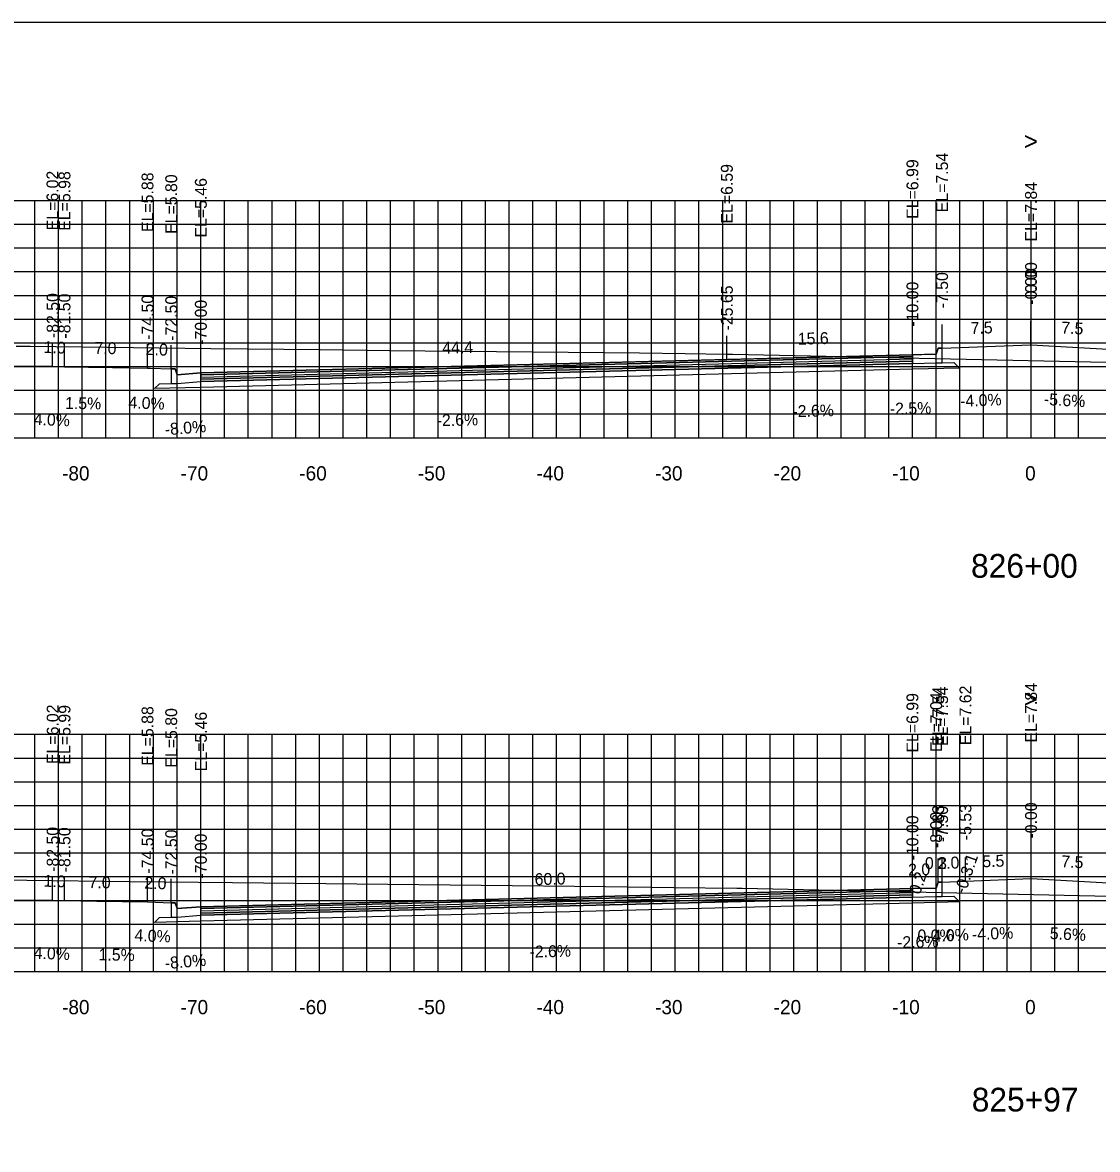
# Model space of a CAD drawing. Extents: x 1797419 to 1809236, y 248759 to 251512.
# Drawn here: x 1806966 to 1807056.6, y 250174.4 to 250269.4 of the extents above; entities that cross this region are included whole.
import ezdxf

# ---------------------------------------------------------------- set-up
doc = ezdxf.new("R2010")
doc.units = 0
for name, color, linetype in [('1', 7, 'Continuous'), ('10', 7, 'Continuous'), ('3', 7, 'Continuous'), ('4', 7, 'Continuous'), ('60', 7, 'Continuous'), ('BASE', 7, 'Continuous'), ('CL-CNST', 7, 'Continuous'), ('Level 62', 7, 'Continuous'), ('LOWER BINDER', 7, 'Continuous'), ('M-ROADS', 7, 'Continuous'), ('UPPER BINDER', 7, 'Continuous'), ('WEARING', 7, 'Continuous')]:
    doc.layers.add(name, color=color, linetype=linetype)

msp = doc.modelspace()

# ---------------------------------------------------------------- linework, layer by layer
for p, q in [((1807050.997, 250242.269), (1807050.997, 250244.269)), ((1807051.002, 250242.269), (1807051.002, 250244.269)), ((1807041.001, 250241.418), (1807041.001, 250243.418)), ((1807043.501, 250241.969), (1807043.501, 250243.969)), ((1806968.505, 250240.453), (1806968.505, 250242.453)), ((1806969.504, 250240.413), (1806969.504, 250242.413)), ((1807025.353, 250241.019), (1807025.353, 250243.019)), ((1806976.504, 250240.308), (1806976.504, 250242.308)), ((1806976.505, 250240.308), (1806976.505, 250242.308)), ((1806978.505, 250240.228), (1806978.505, 250242.228)), ((1806981.002, 250239.888), (1806981.002, 250241.888)), ((1807043.172, 250196.973), (1807043.172, 250198.973)), ((1807043.502, 250196.973), (1807043.502, 250198.973)), ((1807045.473, 250197.052), (1807045.473, 250199.052)), ((1807051.001, 250197.273), (1807051.001, 250199.273)), ((1807041.001, 250196.422), (1807041.001, 250198.422)), ((1807043.001, 250196.473), (1807043.001, 250198.473)), ((1806968.505, 250195.457), (1806968.505, 250197.457)), ((1806969.505, 250195.417), (1806969.505, 250197.417)), ((1806976.504, 250195.312), (1806976.504, 250197.312)), ((1806978.504, 250195.232), (1806978.504, 250197.232)), ((1806981.009, 250194.892), (1806981.009, 250196.892))]:
    msp.add_line(p, q)
for points in [[(1806901.002, 250079.432), (1807201.002, 250079.432), (1807201.002, 250269.432), (1806901.002, 250269.432)], [(1807043.501, 250241.969), (1807043.172, 250241.969), (1807043.002, 250241.469), (1807041.001, 250241.418), (1807041.001, 250240.698), (1807043.002, 250240.749), (1807043.501, 250240.749)], [(1806981.002, 250239.888), (1806979.001, 250239.728), (1806978.835, 250240.228), (1806978.505, 250240.228), (1806978.505, 250239.008), (1806979.001, 250239.008), (1806981.002, 250239.168)], [(1807043.502, 250196.973), (1807043.172, 250196.973), (1807043.001, 250196.473), (1807041.001, 250196.422), (1807041.001, 250195.702), (1807043.001, 250195.753), (1807043.502, 250195.753)], [(1806981.002, 250194.892), (1806979.002, 250194.732), (1806978.835, 250195.232), (1806978.504, 250195.232), (1806978.504, 250194.012), (1806979.002, 250194.012), (1806981.002, 250194.172)]]:
    msp.add_lwpolyline(points, close=True)
at = {"layer": '60'}
for p, q in [((1806901.002, 250234.432), (1807201.002, 250234.432)), ((1806971.002, 250234.372), (1806971.002, 250234.432)), ((1806981.002, 250234.372), (1806981.002, 250234.432)), ((1806991.002, 250234.372), (1806991.002, 250234.432)), ((1807001.002, 250234.372), (1807001.002, 250234.432)), ((1807011.002, 250234.372), (1807011.002, 250234.432)), ((1807021.002, 250234.372), (1807021.002, 250234.432)), ((1807031.002, 250234.372), (1807031.002, 250234.432)), ((1807041.002, 250234.372), (1807041.002, 250234.432)), ((1807051.002, 250234.372), (1807051.002, 250234.432)), ((1806901.002, 250189.432), (1807201.002, 250189.432)), ((1806971.002, 250189.372), (1806971.002, 250189.432)), ((1806981.002, 250189.372), (1806981.002, 250189.432)), ((1806991.002, 250189.372), (1806991.002, 250189.432)), ((1807001.002, 250189.372), (1807001.002, 250189.432)), ((1807011.002, 250189.372), (1807011.002, 250189.432)), ((1807021.002, 250189.372), (1807021.002, 250189.432)), ((1807031.002, 250189.372), (1807031.002, 250189.432)), ((1807041.002, 250189.372), (1807041.002, 250189.432)), ((1807051.002, 250189.372), (1807051.002, 250189.432))]:
    msp.add_line(p, q, dxfattribs=at)
at = {"layer": 'BASE'}
for points in [[(1806977.088, 250238.568), (1806977.505, 250238.986), (1806978.505, 250239.008), (1806979.001, 250239.008), (1806981.002, 250239.168), (1807041.001, 250240.698), (1807043.002, 250240.749), (1807043.501, 250240.749), (1807044.502, 250240.776), (1807044.979, 250240.299), (1807041.001, 250240.198), (1806981.002, 250238.668)], [(1806977.088, 250193.572), (1806977.504, 250193.99), (1806978.504, 250194.012), (1806979.002, 250194.012), (1806981.002, 250194.172), (1807041.001, 250195.702), (1807043.001, 250195.753), (1807043.502, 250195.753), (1807044.502, 250195.78), (1807044.979, 250195.303), (1807041.001, 250195.202), (1806981.002, 250193.672)]]:
    msp.add_lwpolyline(points, close=True, dxfattribs=at)
at = {"layer": 'CL-CNST'}
for points in [[(1806901.002, 250240.815), (1806968.49, 250240.453), (1806968.505, 250240.453), (1806969.504, 250240.413), (1806973.564, 250240.352), (1806976.504, 250240.308), (1806976.505, 250240.308), (1806976.742, 250240.298), (1806978.505, 250240.228), (1806978.835, 250240.228), (1806979.001, 250239.728), (1806981.002, 250239.888), (1807025.353, 250241.019), (1807041.001, 250241.418), (1807041.782, 250241.438), (1807043.002, 250241.469), (1807043.172, 250241.969), (1807043.22, 250241.969), (1807043.501, 250241.969), (1807050.997, 250242.269), (1807051.002, 250242.269), (1807058.499, 250241.848)], [(1806901.002, 250195.819), (1806932.282, 250195.651), (1806968.505, 250195.457), (1806969.505, 250195.417), (1806972.218, 250195.376), (1806976.504, 250195.312), (1806978.504, 250195.232), (1806978.835, 250195.232), (1806978.943, 250194.907), (1806979.002, 250194.732), (1806981.002, 250194.892), (1806981.009, 250194.892), (1807041.001, 250196.422), (1807043.001, 250196.473), (1807043.172, 250196.973), (1807043.502, 250196.973), (1807045.473, 250197.052), (1807051.001, 250197.273), (1807058.502, 250196.852)]]:
    msp.add_lwpolyline(points, dxfattribs=at)
at = {"layer": 'Level 62'}
for p, q in [((1806901.002, 250254.432), (1807201.002, 250254.432)), ((1806967.002, 250234.432), (1806967.002, 250254.432)), ((1806969.002, 250234.432), (1806969.002, 250254.432)), ((1806971.002, 250234.432), (1806971.002, 250254.432)), ((1806973.002, 250234.432), (1806973.002, 250254.432)), ((1806975.002, 250234.432), (1806975.002, 250254.432)), ((1806977.002, 250234.432), (1806977.002, 250254.432)), ((1806979.002, 250234.432), (1806979.002, 250254.432)), ((1806981.002, 250234.432), (1806981.002, 250254.432)), ((1806983.002, 250234.432), (1806983.002, 250254.432)), ((1806985.002, 250234.432), (1806985.002, 250254.432)), ((1806987.002, 250234.432), (1806987.002, 250254.432)), ((1806989.002, 250234.432), (1806989.002, 250254.432)), ((1806991.002, 250234.432), (1806991.002, 250254.432)), ((1806993.002, 250234.432), (1806993.002, 250254.432)), ((1806995.002, 250234.432), (1806995.002, 250254.432)), ((1806997.002, 250234.432), (1806997.002, 250254.432)), ((1806999.002, 250234.432), (1806999.002, 250254.432)), ((1807001.002, 250234.432), (1807001.002, 250254.432)), ((1807003.002, 250234.432), (1807003.002, 250254.432)), ((1807005.002, 250234.432), (1807005.002, 250254.432)), ((1807007.002, 250234.432), (1807007.002, 250254.432)), ((1807009.002, 250234.432), (1807009.002, 250254.432)), ((1807011.002, 250234.432), (1807011.002, 250254.432)), ((1807013.002, 250234.432), (1807013.002, 250254.432)), ((1807015.002, 250234.432), (1807015.002, 250254.432)), ((1807017.002, 250234.432), (1807017.002, 250254.432)), ((1807019.002, 250234.432), (1807019.002, 250254.432)), ((1807021.002, 250234.432), (1807021.002, 250254.432)), ((1807023.002, 250234.432), (1807023.002, 250254.432)), ((1807025.002, 250234.432), (1807025.002, 250254.432)), ((1807027.002, 250234.432), (1807027.002, 250254.432)), ((1807029.002, 250234.432), (1807029.002, 250254.432)), ((1807031.002, 250234.432), (1807031.002, 250254.432)), ((1807033.002, 250234.432), (1807033.002, 250254.432)), ((1807035.002, 250234.432), (1807035.002, 250254.432)), ((1807037.002, 250234.432), (1807037.002, 250254.432)), ((1807039.002, 250234.432), (1807039.002, 250254.432)), ((1807041.002, 250234.432), (1807041.002, 250254.432)), ((1807043.002, 250234.432), (1807043.002, 250254.432)), ((1807045.002, 250234.432), (1807045.002, 250254.432)), ((1807047.002, 250234.432), (1807047.002, 250254.432)), ((1807049.002, 250234.432), (1807049.002, 250254.432)), ((1807051.002, 250234.432), (1807051.002, 250254.432)), ((1807053.002, 250234.432), (1807053.002, 250254.432)), ((1807055.002, 250234.432), (1807055.002, 250254.432)), ((1806901.002, 250252.432), (1807201.002, 250252.432)), ((1806901.002, 250250.432), (1807201.002, 250250.432)), ((1806901.002, 250248.432), (1807201.002, 250248.432)), ((1806901.002, 250246.432), (1807201.002, 250246.432)), ((1806901.002, 250244.432), (1807201.002, 250244.432)), ((1806901.002, 250242.432), (1807201.002, 250242.432)), ((1806901.002, 250240.432), (1807201.002, 250240.432)), ((1806901.002, 250238.432), (1807201.002, 250238.432)), ((1806901.002, 250236.432), (1807201.002, 250236.432)), ((1806901.002, 250234.432), (1807201.002, 250234.432)), ((1806901.002, 250209.432), (1807201.002, 250209.432)), ((1806967.002, 250189.432), (1806967.002, 250209.432)), ((1806969.002, 250189.432), (1806969.002, 250209.432)), ((1806971.002, 250189.432), (1806971.002, 250209.432)), ((1806973.002, 250189.432), (1806973.002, 250209.432)), ((1806975.002, 250189.432), (1806975.002, 250209.432)), ((1806977.002, 250189.432), (1806977.002, 250209.432)), ((1806979.002, 250189.432), (1806979.002, 250209.432)), ((1806981.002, 250189.432), (1806981.002, 250209.432)), ((1806983.002, 250189.432), (1806983.002, 250209.432)), ((1806985.002, 250189.432), (1806985.002, 250209.432)), ((1806987.002, 250189.432), (1806987.002, 250209.432)), ((1806989.002, 250189.432), (1806989.002, 250209.432)), ((1806991.002, 250189.432), (1806991.002, 250209.432)), ((1806993.002, 250189.432), (1806993.002, 250209.432)), ((1806995.002, 250189.432), (1806995.002, 250209.432)), ((1806997.002, 250189.432), (1806997.002, 250209.432)), ((1806999.002, 250189.432), (1806999.002, 250209.432)), ((1807001.002, 250189.432), (1807001.002, 250209.432)), ((1807003.002, 250189.432), (1807003.002, 250209.432)), ((1807005.002, 250189.432), (1807005.002, 250209.432)), ((1807007.002, 250189.432), (1807007.002, 250209.432)), ((1807009.002, 250189.432), (1807009.002, 250209.432)), ((1807011.002, 250189.432), (1807011.002, 250209.432)), ((1807013.002, 250189.432), (1807013.002, 250209.432)), ((1807015.002, 250189.432), (1807015.002, 250209.432)), ((1807017.002, 250189.432), (1807017.002, 250209.432)), ((1807019.002, 250189.432), (1807019.002, 250209.432)), ((1807021.002, 250189.432), (1807021.002, 250209.432)), ((1807023.002, 250189.432), (1807023.002, 250209.432)), ((1807025.002, 250189.432), (1807025.002, 250209.432)), ((1807027.002, 250189.432), (1807027.002, 250209.432)), ((1807029.002, 250189.432), (1807029.002, 250209.432)), ((1807031.002, 250189.432), (1807031.002, 250209.432)), ((1807033.002, 250189.432), (1807033.002, 250209.432)), ((1807035.002, 250189.432), (1807035.002, 250209.432)), ((1807037.002, 250189.432), (1807037.002, 250209.432)), ((1807039.002, 250189.432), (1807039.002, 250209.432)), ((1807041.002, 250189.432), (1807041.002, 250209.432)), ((1807043.002, 250189.432), (1807043.002, 250209.432)), ((1807045.002, 250189.432), (1807045.002, 250209.432)), ((1807047.002, 250189.432), (1807047.002, 250209.432)), ((1807049.002, 250189.432), (1807049.002, 250209.432)), ((1807051.002, 250189.432), (1807051.002, 250209.432)), ((1807053.002, 250189.432), (1807053.002, 250209.432)), ((1807055.002, 250189.432), (1807055.002, 250209.432)), ((1806901.002, 250207.432), (1807201.002, 250207.432)), ((1806901.002, 250205.432), (1807201.002, 250205.432)), ((1806901.002, 250203.432), (1807201.002, 250203.432)), ((1806901.002, 250201.432), (1807201.002, 250201.432)), ((1806901.002, 250199.432), (1807201.002, 250199.432)), ((1806901.002, 250197.432), (1807201.002, 250197.432)), ((1806901.002, 250195.432), (1807201.002, 250195.432)), ((1806901.002, 250193.432), (1807201.002, 250193.432)), ((1806901.002, 250191.432), (1807201.002, 250191.432)), ((1806901.002, 250189.432), (1807201.002, 250189.432))]:
    msp.add_line(p, q, dxfattribs=at)
at = {"layer": 'LOWER BINDER'}
for points in [[(1806981.002, 250239.358), (1806981.002, 250239.548), (1807041.001, 250241.078), (1807041.001, 250240.888)], [(1806981.002, 250239.168), (1806981.002, 250239.358), (1807041.001, 250240.888), (1807041.001, 250240.698)], [(1806981.002, 250194.362), (1806981.002, 250194.552), (1807041.001, 250196.082), (1807041.001, 250195.892)], [(1806981.002, 250194.172), (1806981.002, 250194.362), (1807041.001, 250195.892), (1807041.001, 250195.702)]]:
    msp.add_lwpolyline(points, close=True, dxfattribs=at)
at = {"layer": 'M-ROADS'}
for points in [[(1806965.429, 250242.143), (1806966.623, 250242.138), (1806981.858, 250241.967), (1806991.057, 250241.862), (1806996.9, 250241.796), (1807017.983, 250241.576), (1807021.825, 250241.521), (1807025.35, 250241.483), (1807025.819, 250241.482), (1807057.342, 250240.804)], [(1806958.113, 250197.161), (1806966.321, 250197.128), (1806975.001, 250197.03), (1806983.662, 250196.932), (1807015.124, 250196.603), (1807020.895, 250196.52), (1807026.198, 250196.463), (1807026.641, 250196.463), (1807056.379, 250195.823), (1807070.003, 250195.63)]]:
    msp.add_lwpolyline(points, dxfattribs=at)
at = {"layer": 'UPPER BINDER'}
for points in [[(1807041.001, 250241.268), (1806981.002, 250239.738), (1806981.002, 250239.548), (1807041.001, 250241.078)], [(1807041.001, 250196.272), (1806981.002, 250194.742), (1806981.002, 250194.552), (1807041.001, 250196.082)]]:
    msp.add_lwpolyline(points, close=True, dxfattribs=at)
at = {"layer": 'WEARING'}
for points in [[(1807041.001, 250241.418), (1806981.002, 250239.888), (1806981.002, 250239.738), (1807041.001, 250241.268)], [(1807041.001, 250196.422), (1806981.002, 250194.892), (1806981.002, 250194.742), (1807041.001, 250196.272)]]:
    msp.add_lwpolyline(points, close=True, dxfattribs=at)

# ---------------------------------------------------------------- texts
msp.add_text('-0.3:1', height=1, rotation=71.19842).set_placement((1807045.453, 250195.917))
at = {"layer": '1'}
for s, p in [('826+00', (1807045.942, 250222.632)), ('825+97', (1807046.002, 250177.632))]:
    msp.add_text(s, height=2, dxfattribs=at).set_placement(p)
at = {"layer": '10'}
for s, p in [('-80', (1806969.298, 250230.832)), ('-70', (1806979.298, 250230.832)), ('-60', (1806989.298, 250230.832)), ('-50', (1806999.298, 250230.832)), ('-40', (1807009.298, 250230.832)), ('-30', (1807019.298, 250230.832)), ('-20', (1807029.298, 250230.832)), ('-10', (1807039.298, 250230.832)), ('0', (1807050.501, 250230.832)), ('-80', (1806969.298, 250185.832)), ('-70', (1806979.298, 250185.832)), ('-60', (1806989.298, 250185.832)), ('-50', (1806999.298, 250185.832)), ('-40', (1807009.298, 250185.832)), ('-30', (1807019.298, 250185.832)), ('-20', (1807029.298, 250185.832)), ('-10', (1807039.298, 250185.832)), ('0', (1807050.501, 250185.832))]:
    msp.add_text(s, height=1.2, dxfattribs=at).set_placement(p)
at = {"layer": '3'}
for s, p in [('EL=6.99', (1807041.501, 250252.883)), ('EL=7.54', (1807044.001, 250253.434)), ('EL=6.02', (1806968.99, 250251.918)), ('EL=5.98', (1806970.004, 250251.878)), ('EL=5.88', (1806977.004, 250251.773)), ('EL=5.88', (1806977.005, 250251.773)), ('EL=6.59', (1807025.853, 250252.483)), ('EL=5.80', (1806979.005, 250251.614)), ('EL=5.46', (1806981.502, 250251.305)), ('EL=7.84', (1807051.497, 250250.976)), ('0.00', (1807051.502, 250246.631)), ('-7.50', (1807044.001, 250245.339)), ('-0.00', (1807051.497, 250245.639)), ('-25.65', (1807025.853, 250243.476)), ('-10.00', (1807041.501, 250243.796)), ('-82.50', (1806969.005, 250242.831)), ('-81.50', (1806970.004, 250242.791)), ('-74.50', (1806977.004, 250242.686)), ('-74.50', (1806977.005, 250242.686)), ('-72.50', (1806979.005, 250242.606)), ('-70.00', (1806981.502, 250242.266)), ('EL=7.04', (1807043.501, 250207.938)), ('EL=7.54', (1807043.672, 250208.438)), ('EL=7.54', (1807044.002, 250208.438)), ('EL=7.62', (1807045.973, 250208.516)), ('EL=7.84', (1807051.501, 250208.738)), ('EL=6.99', (1807041.501, 250207.887)), ('EL=6.02', (1806969.005, 250206.922)), ('EL=5.99', (1806970.005, 250206.882)), ('EL=5.88', (1806977.004, 250206.777)), ('EL=5.80', (1806979.004, 250206.618)), ('EL=5.46', (1806981.509, 250206.309)), ('-7.83', (1807043.672, 250200.422)), ('-5.53', (1807045.973, 250200.501)), ('-0.00', (1807051.501, 250200.643)), ('-10.00', (1807041.501, 250198.8)), ('-8.00', (1807043.501, 250199.843)), ('-7.50', (1807044.002, 250200.343)), ('-82.50', (1806969.005, 250197.835)), ('-81.50', (1806970.005, 250197.795)), ('-74.50', (1806977.004, 250197.69)), ('-72.50', (1806979.004, 250197.61)), ('-70.00', (1806981.502, 250197.27))]:
    msp.add_text(s, height=1, rotation=90, dxfattribs=at).set_placement(p)
at = {"layer": '4'}
for s, rotation, p in [('15.6', 1.46074, (1807031.346, 250242.272)), ('7.5', 2.29045, (1807045.923, 250243.167)), ('7.5', 356.78696, (1807053.531, 250243.229)), ('1.0', 357.70894, (1806967.727, 250241.585)), ('7.0', 359.14065, (1806972.022, 250241.502)), ('2.0', 357.70985, (1806976.346, 250241.415)), ('44.4', 1.46074, (1807001.37, 250241.508)), ('1.5%', 359.14065, (1806969.546, 250236.861)), ('4.0%', 357.70985, (1806974.884, 250236.918)), ('-4.0%', 2.29045, (1807045.042, 250237.027)), ('-5.6%', 356.78696, (1807052.064, 250237.201)), ('-2.6%', 1.46074, (1807030.896, 250236.159)), ('-2.5%', 1.46043, (1807039.111, 250236.368)), ('4.0%', 357.70894, (1806966.893, 250235.513)), ('-8.0%', 4.57301, (1806977.999, 250234.632)), ('-2.6%', 1.46074, (1807000.896, 250235.394)), ('2.0', 2.29082, (1807043.121, 250198.059)), ('5.5', 2.29082, (1807046.91, 250198.21)), ('7.5', 356.78737, (1807053.532, 250198.233)), ('60.0', 1.46074, (1807009.159, 250196.71)), ('2.0', 1.46073, (1807040.651, 250197.513)), ('0.2', 71.19842, (1807041.631, 250195.863)), ('1.0', 357.70939, (1806967.727, 250196.589)), ('7.0', 359.1406, (1806971.529, 250196.464)), ('2.0', 357.70939, (1806976.227, 250196.424)), ('4.0%', 357.70939, (1806975.393, 250192.005)), ('-4.0%', 2.29082, (1807042.28, 250191.92)), ('-4.0%', 2.29082, (1807046.029, 250192.07)), ('5.6%', 356.78737, (1807052.561, 250192.178)), ('-2.6%', 1.46073, (1807039.72, 250191.388)), ('4.0%', 357.70939, (1806966.893, 250190.517)), ('1.5%', 359.1406, (1806972.373, 250190.373)), ('-2.6%', 1.46074, (1807008.724, 250190.597)), ('-8.0%', 4.57393, (1806977.999, 250189.636))]:
    msp.add_text(s, height=1, rotation=rotation, dxfattribs=at).set_placement(p)
for s, p in [('0.3', (1807042.053, 250198.073)), ('0.0%', (1807041.423, 250191.973))]:
    msp.add_text(s, height=1, dxfattribs=at).set_placement(p)
at = {"layer": '60'}
for p in [(1807050.393, 250258.682), (1807050.393, 250211.682)]:
    msp.add_text('>', height=1.5, dxfattribs=at).set_placement(p)

doc.saveas('drawing.dxf')
